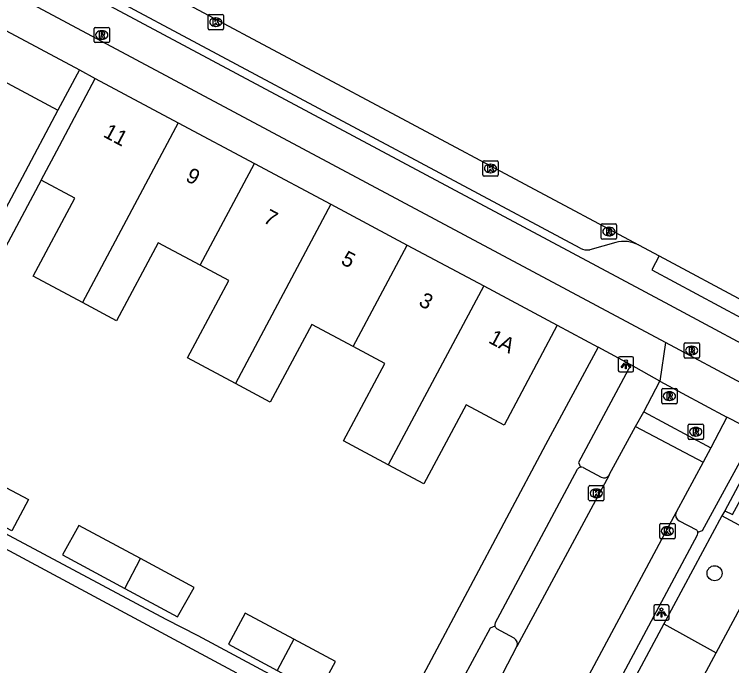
# Model space of a CAD drawing. Extents: x 159265 to 160143, y 383413 to 384319.
# Drawn here: x 159918.36 to 159965.34, y 383873.4 to 383916.03 of the extents above; entities that cross this region are included whole.
import ezdxf

# ---------------------------------------------------------------- set-up
doc = ezdxf.new("R2010")
doc.units = 0
for name, color, linetype in [('IMGEO_Berm_gesloten', 7, 'Continuous'), ('IMGEO_Boom', 7, 'Continuous'), ('IMGEO_Fietspad_gesloten', 7, 'Continuous'), ('IMGEO_Groenvoorziening', 7, 'Continuous'), ('IMGEO_Haag', 7, 'Continuous'), ('IMGEO_Kolk', 7, 'Continuous'), ('IMGEO_Lichtpunt', 7, 'Continuous'), ('IMGEO_Pand', 7, 'Continuous'), ('IMGEO_Pand_nummerreeks', 7, 'Continuous'), ('IMGEO_Parkeervlak_open', 7, 'Continuous'), ('IMGEO_Rijbaan_lokaal_gesloten', 7, 'Continuous'), ('IMGEO_Rijbaan_lokaal_open', 7, 'Continuous'), ('IMGEO_Rioolput', 7, 'Continuous'), ('IMGEO_Voetpad_open', 7, 'Continuous')]:
    doc.layers.add(name, color=color, linetype=linetype)

msp = doc.modelspace()

# ---------------------------------------------------------------- linework, layer by layer
at = {"layer": 'IMGEO_Berm_gesloten'}
msp.add_lwpolyline([(159960.597, 383900.226), (159960.12, 383899.312), (159965.968, 383896.171), (159972.9, 383892.476), (159973.396, 383893.395)], dxfattribs=at)
at = {"layer": 'IMGEO_Boom'}
msp.add_circle((159964.216, 383879.455), 0.489, dxfattribs=at)
at = {"layer": 'IMGEO_Fietspad_gesloten'}
for points in [[(159961.003, 383894.56), (159878.488, 383938.609)], [(160080.53, 383833.461), (160018.359, 383866.492), (159968.689, 383893.037), (159961.28, 383896.996), (159918.588, 383919.812)], [(160089.346, 383826.131), (160041.045, 383851.684), (160016.316, 383865.032), (159966.304, 383891.73), (159961.003, 383894.56)]]:
    msp.add_lwpolyline(points, dxfattribs=at)
at = {"layer": 'IMGEO_Groenvoorziening'}
msp.add_lwpolyline([(159968.151, 383881.346), (159964.698, 383883.204)], dxfattribs=at)
at = {"layer": 'IMGEO_Haag'}
msp.add_lwpolyline([(159964.88, 383883.544), (159965.39, 383883.291), (159967.65, 383887.411), (159982.365, 383879.403), (159983.439, 383874.69)], dxfattribs=at)
at = {"layer": 'IMGEO_Kolk'}
for p, q in [((159931.049, 383915.098), (159931.049, 383915.95)), ((159931.124, 383916.024), (159931.976, 383916.024)), ((159932.05, 383915.95), (159932.05, 383915.098)), ((159931.537, 383915.804), (159931.562, 383915.804)), ((159931.976, 383915.024), (159931.124, 383915.024)), ((159931.56, 383915.244), (159931.535, 383915.244)), ((159949.042, 383905.52), (159949.042, 383906.372)), ((159949.117, 383906.446), (159949.969, 383906.446)), ((159949.53, 383906.226), (159949.555, 383906.226)), ((159950.043, 383906.372), (159950.043, 383905.52)), ((159949.553, 383905.666), (159949.528, 383905.666)), ((159949.969, 383905.446), (159949.117, 383905.446)), ((159955.972, 383884.259), (159955.972, 383885.111)), ((159956.047, 383885.185), (159956.899, 383885.185)), ((159956.46, 383884.965), (159956.485, 383884.965)), ((159956.973, 383885.111), (159956.973, 383884.259)), ((159956.899, 383884.185), (159956.047, 383884.185)), ((159956.483, 383884.405), (159956.458, 383884.405)), ((159960.627, 383881.789), (159960.627, 383882.641)), ((159960.702, 383882.715), (159961.554, 383882.715)), ((159961.628, 383882.641), (159961.628, 383881.789)), ((159961.115, 383882.495), (159961.14, 383882.495)), ((159961.554, 383881.715), (159960.702, 383881.715)), ((159961.138, 383881.935), (159961.113, 383881.935))]:
    msp.add_line(p, q, dxfattribs=at)
for points in [[(159931.049, 383915.098), (159931.049, 383915.95)], [(159931.124, 383916.024), (159931.976, 383916.024)], [(159932.05, 383915.95), (159932.05, 383915.098)], [(159931.37, 383915.724), (159931.493, 383915.724), (159931.493, 383915.573), (159931.623, 383915.724), (159931.787, 383915.724), (159931.641, 383915.573), (159931.794, 383915.324), (159931.642, 383915.324), (159931.557, 383915.488), (159931.493, 383915.421), (159931.493, 383915.324), (159931.37, 383915.324), (159931.37, 383915.724)], [(159931.976, 383915.024), (159931.124, 383915.024)], [(159949.042, 383905.52), (159949.042, 383906.372)], [(159949.117, 383906.446), (159949.969, 383906.446)], [(159949.363, 383906.146), (159949.486, 383906.146), (159949.486, 383905.995), (159949.616, 383906.146), (159949.78, 383906.146), (159949.634, 383905.995), (159949.787, 383905.746), (159949.635, 383905.746), (159949.55, 383905.91), (159949.486, 383905.843), (159949.486, 383905.746), (159949.363, 383905.746), (159949.363, 383906.146)], [(159950.043, 383906.372), (159950.043, 383905.52)], [(159949.969, 383905.446), (159949.117, 383905.446)], [(159955.972, 383884.259), (159955.972, 383885.111)], [(159956.047, 383885.185), (159956.899, 383885.185)], [(159956.293, 383884.885), (159956.416, 383884.885), (159956.416, 383884.734), (159956.546, 383884.885), (159956.71, 383884.885), (159956.564, 383884.734), (159956.717, 383884.485), (159956.565, 383884.485), (159956.48, 383884.649), (159956.416, 383884.582), (159956.416, 383884.485), (159956.293, 383884.485), (159956.293, 383884.885)], [(159956.973, 383885.111), (159956.973, 383884.259)], [(159956.899, 383884.185), (159956.047, 383884.185)], [(159960.627, 383881.789), (159960.627, 383882.641)], [(159960.702, 383882.715), (159961.554, 383882.715)], [(159961.628, 383882.641), (159961.628, 383881.789)], [(159960.948, 383882.415), (159961.071, 383882.415), (159961.071, 383882.264), (159961.201, 383882.415), (159961.365, 383882.415), (159961.219, 383882.264), (159961.372, 383882.015), (159961.22, 383882.015), (159961.135, 383882.179), (159961.071, 383882.112), (159961.071, 383882.015), (159960.948, 383882.015), (159960.948, 383882.415)], [(159961.554, 383881.715), (159960.702, 383881.715)]]:
    msp.add_lwpolyline(points, dxfattribs=at)
for centre, start, end in [((159931.126, 383915.948), 91.552, 178.448), ((159931.126, 383915.948), 91.552, 178.448), ((159931.974, 383915.948), 1.552, 88.448), ((159931.974, 383915.948), 1.552, 88.448), ((159931.126, 383915.1), 181.552, 268.448), ((159931.126, 383915.1), 181.552, 268.448), ((159931.974, 383915.1), 271.552, 358.448), ((159931.974, 383915.1), 271.552, 358.448), ((159949.119, 383906.37), 91.552, 178.448), ((159949.119, 383906.37), 91.552, 178.448), ((159949.967, 383906.37), 1.552, 88.448), ((159949.967, 383906.37), 1.552, 88.448), ((159949.119, 383905.522), 181.552, 268.448), ((159949.119, 383905.522), 181.552, 268.448), ((159949.967, 383905.522), 271.552, 358.448), ((159949.967, 383905.522), 271.552, 358.448), ((159956.049, 383885.109), 91.552, 178.448), ((159956.049, 383885.109), 91.552, 178.448), ((159956.897, 383885.109), 1.552, 88.448), ((159956.897, 383885.109), 1.552, 88.448), ((159956.049, 383884.261), 181.552, 268.448), ((159956.049, 383884.261), 181.552, 268.448), ((159956.897, 383884.261), 271.552, 358.448), ((159956.897, 383884.261), 271.552, 358.448), ((159960.704, 383882.639), 91.552, 178.448), ((159960.704, 383882.639), 91.552, 178.448), ((159961.552, 383882.639), 1.552, 88.448), ((159961.552, 383882.639), 1.552, 88.448), ((159960.704, 383881.791), 181.552, 268.448), ((159960.704, 383881.791), 181.552, 268.448), ((159961.552, 383881.791), 271.552, 358.448), ((159961.552, 383881.791), 271.552, 358.448)]:
    msp.add_arc(centre, 0.0765, start, end, dxfattribs=at)
for centre, major_axis, ratio, start_param, end_param in [((159931.536, 383915.524), (-0.387, 0.002), 0.722429, 4.712389, 7.853982), ((159931.561, 383915.524), (-0.39, 0.002), 0.717154, 1.570796, 4.712389), ((159949.529, 383905.946), (-0.387, 0.002), 0.722429, 4.712389, 7.853982), ((159949.554, 383905.946), (-0.39, 0.002), 0.717154, 1.570796, 4.712389), ((159956.459, 383884.685), (-0.387, 0.002), 0.722429, 4.712389, 7.853982), ((159956.484, 383884.685), (-0.39, 0.002), 0.717154, 1.570796, 4.712389), ((159961.114, 383882.215), (-0.387, 0.002), 0.722429, 4.712389, 7.853982), ((159961.139, 383882.215), (-0.39, 0.002), 0.717154, 1.570796, 4.712389)]:
    msp.add_ellipse(centre, major_axis=major_axis, ratio=ratio, start_param=start_param, end_param=end_param, dxfattribs=at)
at = {"layer": 'IMGEO_Lichtpunt'}
for p, q in [((159957.913, 383893.533), (159957.913, 383892.726)), ((159957.913, 383893.533), (159957.913, 383892.726)), ((159958.815, 383893.628), (159958.007, 383893.628)), ((159958.815, 383893.628), (159958.007, 383893.628)), ((159958.909, 383892.726), (159958.909, 383893.533)), ((159958.909, 383892.726), (159958.909, 383893.533)), ((159958.007, 383892.632), (159958.815, 383892.632)), ((159958.007, 383892.632), (159958.815, 383892.632)), ((159961.144, 383877.376), (159960.336, 383877.376)), ((159961.144, 383877.376), (159960.336, 383877.376)), ((159960.242, 383877.281), (159960.242, 383876.474)), ((159960.242, 383877.281), (159960.242, 383876.474)), ((159961.238, 383876.474), (159961.238, 383877.281)), ((159961.238, 383876.474), (159961.238, 383877.281)), ((159960.336, 383876.38), (159961.144, 383876.38)), ((159960.336, 383876.38), (159961.144, 383876.38))]:
    msp.add_line(p, q, dxfattribs=at)
for points in [[(159958.287, 383893.197), (159958.326, 383893.169), (159958.138, 383892.907), (159958.1, 383892.934), (159958.287, 383893.197)], [(159958.389, 383893.149), (159958.436, 383893.149), (159958.436, 383892.827), (159958.389, 383892.827), (159958.389, 383893.149)], [(159958.499, 383893.169), (159958.537, 383893.196), (159958.724, 383892.934), (159958.685, 383892.906), (159958.499, 383893.169)], [(159960.616, 383876.945), (159960.655, 383876.917), (159960.467, 383876.655), (159960.429, 383876.682), (159960.616, 383876.945)], [(159960.718, 383876.897), (159960.765, 383876.897), (159960.765, 383876.575), (159960.718, 383876.575), (159960.718, 383876.897)], [(159960.828, 383876.917), (159960.866, 383876.944), (159961.053, 383876.682), (159961.014, 383876.654), (159960.828, 383876.917)]]:
    msp.add_lwpolyline(points, dxfattribs=at)
for centre in [(159958.412, 383893.331), (159960.741, 383877.079)]:
    msp.add_circle(centre, 0.0994, dxfattribs=at)
for centre, start, end in [((159958.007, 383893.533), 90, 180), ((159958.007, 383893.533), 90, 180), ((159958.815, 383893.533), 0, 90), ((159958.815, 383893.533), 0, 90), ((159958.007, 383892.726), 180, 270), ((159958.007, 383892.726), 180, 270), ((159958.815, 383892.726), 270, 0), ((159958.815, 383892.726), 270, 360), ((159960.336, 383877.281), 90, 180), ((159960.336, 383877.281), 90, 180), ((159961.144, 383877.281), 0, 90), ((159961.144, 383877.281), 0, 90), ((159960.336, 383876.474), 180, 270), ((159960.336, 383876.474), 180, 270), ((159961.144, 383876.474), 270, 0), ((159961.144, 383876.474), 270, 360)]:
    msp.add_arc(centre, 0.0946, start, end, dxfattribs=at)
at = {"layer": 'IMGEO_Pand'}
for points in [[(159916.381, 383912.34), (159921.21, 383909.763)], [(159920.107, 383905.189), (159921.306, 383907.436), (159923.66, 383911.846)], [(159923.66, 383911.846), (159929.092, 383908.944)], [(159921.21, 383909.763), (159918.86, 383905.351), (159917.62, 383903.025)], [(159929.092, 383908.944), (159922.81, 383897.179)], [(159929.092, 383908.944), (159934.094, 383906.273)], [(159930.537, 383899.612), (159934.094, 383906.273)], [(159934.094, 383906.273), (159939.094, 383903.601)], [(159922.81, 383897.179), (159919.598, 383898.894), (159922.326, 383904.004), (159920.107, 383905.189)], [(159939.094, 383903.601), (159932.832, 383891.872)], [(159939.094, 383903.601), (159944.095, 383900.929)], [(159930.537, 383899.612), (159927.781, 383901.085), (159925.056, 383895.98), (159922.81, 383897.179)], [(159940.552, 383894.291), (159944.095, 383900.929)], [(159944.095, 383900.929), (159949.097, 383898.258)], [(159932.832, 383891.872), (159929.689, 383893.549), (159932.396, 383898.62), (159930.537, 383899.612)], [(159949.097, 383898.258), (159942.845, 383886.547)], [(159949.097, 383898.258), (159953.917, 383895.683)], [(159940.552, 383894.291), (159937.838, 383895.74), (159935.12, 383890.649), (159932.832, 383891.872)], [(159953.917, 383895.683), (159950.429, 383889.149), (159947.942, 383890.477), (159945.179, 383885.301), (159942.845, 383886.547)], [(159942.845, 383886.547), (159940.771, 383887.656), (159939.906, 383888.118), (159942.614, 383893.19), (159940.552, 383894.291)], [(159916.662, 383885.664), (159919.274, 383884.276), (159918.181, 383882.22), (159915.565, 383883.611)], [(159926.626, 383880.408), (159922.59, 383882.582), (159921.518, 383880.652), (159925.586, 383878.461)], [(159964.333, 383874.249), (159968.151, 383881.346)], [(159925.586, 383878.461), (159926.626, 383880.408)], [(159925.586, 383878.461), (159929.035, 383876.603), (159930.139, 383878.515), (159926.626, 383880.408)], [(159936.668, 383875.13), (159933.484, 383876.845), (159932.382, 383874.8), (159935.573, 383873.08)], [(159936.668, 383875.13), (159935.573, 383873.08)], [(159935.573, 383873.08), (159938.284, 383871.62), (159939.387, 383873.665), (159936.668, 383875.13)], [(159948.506, 383844.824), (159964.333, 383874.249)]]:
    msp.add_lwpolyline(points, dxfattribs=at)
at = {"layer": 'IMGEO_Parkeervlak_open'}
for points in [[(159955.407, 383900.729), (159923.72, 383917.674), (159923.321, 383918.129), (159922.778, 383919.75)], [(159957.748, 383901.096), (159956.05, 383900.63)], [(159955.62, 383886.377), (159956.794, 383885.738)], [(159961.889, 383882.877), (159963.024, 383882.291)], [(159960.905, 383876.134), (159964.333, 383874.249)], [(159951.087, 383875.199), (159949.959, 383875.821)]]:
    msp.add_lwpolyline(points, dxfattribs=at)
for centre, radius, start, end in [((159958.299, 383899.138), 2.034, 62.4807, 105.7254), ((159955.873, 383901.618), 1.004, 242.3377, 280.1566), ((159955.511, 383886.046), 0.348, 71.7425, 101.9329), ((159956.975, 383886.092), 0.397, 242.9406, 326.0815), ((159962.124, 383883.272), 0.46, 157.6235, 239.2464), ((159962.892, 383882.09), 0.241, 13.5151, 56.7338), ((159950.134, 383876.079), 0.311, 195.5711, 235.8152), ((159950.846, 383874.809), 0.458, 339.4275, 58.2515)]:
    msp.add_arc(centre, radius, start, end, dxfattribs=at)
at = {"layer": 'IMGEO_Rijbaan_lokaal_gesloten'}
for points in [[(159922.005, 383920.814), (159959.239, 383900.942)], [(159959.239, 383900.942), (159960.597, 383900.226)], [(159960.597, 383900.226), (159966.371, 383897.129), (159973.396, 383893.395)], [(159959.577, 383890.026), (159960.629, 383892.026)], [(159960.629, 383892.026), (159965.013, 383889.674)], [(159959.05, 383889.062), (159959.577, 383890.026)], [(159959.577, 383890.026), (159963.965, 383887.669)], [(159965.013, 383889.674), (159963.965, 383887.669)], [(159959.05, 383889.062), (159963.463, 383886.728)], [(159963.965, 383887.669), (159963.463, 383886.728)]]:
    msp.add_lwpolyline(points, dxfattribs=at)
at = {"layer": 'IMGEO_Rijbaan_lokaal_open'}
for points in [[(159957.304, 383885.87), (159957.341, 383885.939), (159959.05, 383889.062)], [(159963.463, 383886.728), (159961.699, 383883.447)], [(159957.304, 383885.87), (159951.275, 383874.648)], [(159961.699, 383883.447), (159948.161, 383858.208)], [(159949.772, 383871.805), (159951.275, 383874.648)]]:
    msp.add_lwpolyline(points, dxfattribs=at)
at = {"layer": 'IMGEO_Rioolput'}
for p, q in [((159923.58, 383914.256), (159923.58, 383915.108)), ((159923.655, 383915.182), (159924.507, 383915.182)), ((159924.068, 383914.962), (159924.093, 383914.962)), ((159924.581, 383915.108), (159924.581, 383914.256)), ((159924.507, 383914.182), (159923.655, 383914.182)), ((159924.091, 383914.402), (159924.066, 383914.402)), ((159956.871, 383902.318), (159957.723, 383902.318)), ((159956.796, 383901.392), (159956.796, 383902.244)), ((159957.284, 383902.098), (159957.309, 383902.098)), ((159957.797, 383902.244), (159957.797, 383901.392)), ((159957.307, 383901.538), (159957.282, 383901.538)), ((159957.723, 383901.318), (159956.871, 383901.318)), ((159962.221, 383893.607), (159962.221, 383894.459)), ((159962.296, 383894.533), (159963.148, 383894.533)), ((159962.709, 383894.313), (159962.734, 383894.313)), ((159963.222, 383894.459), (159963.222, 383893.607)), ((159963.148, 383893.533), (159962.296, 383893.533)), ((159962.732, 383893.753), (159962.707, 383893.753)), ((159960.76, 383890.62), (159960.76, 383891.472)), ((159960.835, 383891.546), (159961.687, 383891.546)), ((159961.761, 383891.472), (159961.761, 383890.62)), ((159961.248, 383891.326), (159961.273, 383891.326)), ((159961.687, 383890.546), (159960.835, 383890.546)), ((159961.271, 383890.766), (159961.246, 383890.766)), ((159962.487, 383888.289), (159962.487, 383889.141)), ((159962.562, 383889.215), (159963.414, 383889.215)), ((159963.488, 383889.141), (159963.488, 383888.289)), ((159962.975, 383888.995), (159963, 383888.995)), ((159963.414, 383888.215), (159962.562, 383888.215)), ((159962.998, 383888.435), (159962.973, 383888.435))]:
    msp.add_line(p, q, dxfattribs=at)
for points in [[(159923.58, 383914.256), (159923.58, 383915.108)], [(159923.655, 383915.182), (159924.507, 383915.182)], [(159924.581, 383915.108), (159924.581, 383914.256)], [(159924.169, 383914.88), (159923.917, 383914.882), (159923.917, 383914.482)], [(159923.917, 383914.482), (159924.041, 383914.482), (159924.041, 383914.644), (159924.052, 383914.644)], [(159924.095, 383914.801), (159924.041, 383914.801), (159924.041, 383914.72)], [(159924.041, 383914.72), (159924.093, 383914.72)], [(159924.099, 383914.615), (159924.17, 383914.482), (159924.31, 383914.482), (159924.245, 383914.608)], [(159924.507, 383914.182), (159923.655, 383914.182)], [(159956.871, 383902.318), (159957.723, 383902.318)], [(159956.796, 383901.392), (159956.796, 383902.244)], [(159957.385, 383902.016), (159957.133, 383902.018), (159957.133, 383901.618)], [(159957.311, 383901.937), (159957.257, 383901.937), (159957.257, 383901.856)], [(159957.257, 383901.856), (159957.309, 383901.856)], [(159957.797, 383902.244), (159957.797, 383901.392)], [(159957.133, 383901.618), (159957.257, 383901.618), (159957.257, 383901.78), (159957.268, 383901.78)], [(159957.315, 383901.751), (159957.386, 383901.618), (159957.526, 383901.618), (159957.461, 383901.744)], [(159957.723, 383901.318), (159956.871, 383901.318)], [(159962.221, 383893.607), (159962.221, 383894.459)], [(159962.296, 383894.533), (159963.148, 383894.533)], [(159963.222, 383894.459), (159963.222, 383893.607)], [(159962.81, 383894.231), (159962.558, 383894.233), (159962.558, 383893.833)], [(159962.558, 383893.833), (159962.682, 383893.833), (159962.682, 383893.995), (159962.693, 383893.995)], [(159962.736, 383894.152), (159962.682, 383894.152), (159962.682, 383894.071)], [(159962.682, 383894.071), (159962.734, 383894.071)], [(159962.74, 383893.966), (159962.811, 383893.833), (159962.951, 383893.833), (159962.886, 383893.959)], [(159963.148, 383893.533), (159962.296, 383893.533)], [(159960.76, 383890.62), (159960.76, 383891.472)], [(159960.835, 383891.546), (159961.687, 383891.546)], [(159961.761, 383891.472), (159961.761, 383890.62)], [(159961.349, 383891.244), (159961.097, 383891.246), (159961.097, 383890.846)], [(159961.097, 383890.846), (159961.221, 383890.846), (159961.221, 383891.008), (159961.232, 383891.008)], [(159961.275, 383891.165), (159961.221, 383891.165), (159961.221, 383891.084)], [(159961.221, 383891.084), (159961.273, 383891.084)], [(159961.687, 383890.546), (159960.835, 383890.546)], [(159961.279, 383890.979), (159961.35, 383890.846), (159961.49, 383890.846), (159961.425, 383890.972)], [(159962.487, 383888.289), (159962.487, 383889.141)], [(159962.562, 383889.215), (159963.414, 383889.215)], [(159963.488, 383889.141), (159963.488, 383888.289)], [(159963.076, 383888.913), (159962.824, 383888.915), (159962.824, 383888.515)], [(159962.824, 383888.515), (159962.948, 383888.515), (159962.948, 383888.677), (159962.959, 383888.677)], [(159963.002, 383888.834), (159962.948, 383888.834), (159962.948, 383888.753)], [(159962.948, 383888.753), (159963, 383888.753)], [(159963.006, 383888.648), (159963.077, 383888.515), (159963.217, 383888.515), (159963.152, 383888.641)], [(159963.414, 383888.215), (159962.562, 383888.215)]]:
    msp.add_lwpolyline(points, dxfattribs=at)
for centre, radius, start, end in [((159923.657, 383915.106), 0.0765, 91.552, 178.448), ((159923.657, 383915.106), 0.0765, 91.552, 178.448), ((159924.505, 383915.106), 0.0765, 1.552, 88.448), ((159924.505, 383915.106), 0.0765, 1.552, 88.448), ((159924.051, 383914.591), 0.0533, 26.0293, 88.6989), ((159924.077, 383914.909), 0.19, 274.7715, 282.9687), ((159924.101, 383914.705), 0.0964, 77.0061, 93.1865), ((159924.115, 383914.762), 0.0378, 276.6634, 79.6772), ((159924.168, 383914.77), 0.109, 350.3612, 89.416), ((159924.166, 383914.77), 0.112, 277.5842, 350.9817), ((159924.15, 383914.555), 0.108, 29.5134, 73.7905), ((159923.657, 383914.258), 0.0765, 181.552, 268.448), ((159923.657, 383914.258), 0.0765, 181.552, 268.448), ((159924.505, 383914.258), 0.0765, 271.552, 358.448), ((159924.505, 383914.258), 0.0765, 271.552, 358.448), ((159956.873, 383902.242), 0.0765, 91.552, 178.448), ((159956.873, 383902.242), 0.0765, 91.552, 178.448), ((159957.721, 383902.242), 0.0765, 1.552, 88.448), ((159957.721, 383902.242), 0.0765, 1.552, 88.448), ((159957.293, 383902.045), 0.19, 274.7715, 282.9687), ((159957.317, 383901.841), 0.0964, 77.0061, 93.1865), ((159957.331, 383901.898), 0.0378, 276.6634, 79.6772), ((159957.384, 383901.906), 0.109, 350.3612, 89.416), ((159957.382, 383901.906), 0.112, 277.5842, 350.9817), ((159957.366, 383901.691), 0.108, 29.5134, 73.7905), ((159956.873, 383901.394), 0.0765, 181.552, 268.448), ((159956.873, 383901.394), 0.0765, 181.552, 268.448), ((159957.267, 383901.727), 0.0533, 26.0293, 88.6989), ((159957.721, 383901.394), 0.0765, 271.552, 358.448), ((159957.721, 383901.394), 0.0765, 271.552, 358.448), ((159962.298, 383894.457), 0.0765, 91.552, 178.448), ((159962.298, 383894.457), 0.0765, 91.552, 178.448), ((159963.146, 383894.457), 0.0765, 1.552, 88.448), ((159963.146, 383894.457), 0.0765, 1.552, 88.448), ((159962.692, 383893.942), 0.0533, 26.0293, 88.6989), ((159962.718, 383894.26), 0.19, 274.7715, 282.9687), ((159962.742, 383894.056), 0.0964, 77.0061, 93.1865), ((159962.756, 383894.113), 0.0378, 276.6634, 79.6772), ((159962.809, 383894.121), 0.109, 350.3612, 89.416), ((159962.807, 383894.121), 0.112, 277.5842, 350.9817), ((159962.791, 383893.906), 0.108, 29.5134, 73.7905), ((159962.298, 383893.609), 0.0765, 181.552, 268.448), ((159962.298, 383893.609), 0.0765, 181.552, 268.448), ((159963.146, 383893.609), 0.0765, 271.552, 358.448), ((159963.146, 383893.609), 0.0765, 271.552, 358.448), ((159960.837, 383891.47), 0.0765, 91.552, 178.448), ((159960.837, 383891.47), 0.0765, 91.552, 178.448), ((159961.685, 383891.47), 0.0765, 1.552, 88.448), ((159961.685, 383891.47), 0.0765, 1.552, 88.448), ((159961.231, 383890.955), 0.0533, 26.0293, 88.6989), ((159961.257, 383891.273), 0.19, 274.7715, 282.9687), ((159961.281, 383891.069), 0.0964, 77.0061, 93.1865), ((159961.295, 383891.126), 0.0378, 276.6634, 79.6772), ((159961.348, 383891.134), 0.109, 350.3612, 89.416), ((159961.346, 383891.134), 0.112, 277.5842, 350.9817), ((159961.33, 383890.919), 0.108, 29.5134, 73.7905), ((159960.837, 383890.622), 0.0765, 181.552, 268.448), ((159960.837, 383890.622), 0.0765, 181.552, 268.448), ((159961.685, 383890.622), 0.0765, 271.552, 358.448), ((159961.685, 383890.622), 0.0765, 271.552, 358.448), ((159962.564, 383889.139), 0.0765, 91.552, 178.448), ((159962.564, 383889.139), 0.0765, 91.552, 178.448), ((159963.412, 383889.139), 0.0765, 1.552, 88.448), ((159963.412, 383889.139), 0.0765, 1.552, 88.448), ((159962.958, 383888.624), 0.0533, 26.0293, 88.6989), ((159962.984, 383888.942), 0.19, 274.7715, 282.9687), ((159963.008, 383888.738), 0.0964, 77.0061, 93.1865), ((159963.022, 383888.795), 0.0378, 276.6634, 79.6772), ((159963.075, 383888.803), 0.109, 350.3612, 89.416), ((159963.073, 383888.803), 0.112, 277.5842, 350.9817), ((159963.057, 383888.588), 0.108, 29.5134, 73.7905), ((159962.564, 383888.291), 0.0765, 181.552, 268.448), ((159962.564, 383888.291), 0.0765, 181.552, 268.448), ((159963.412, 383888.291), 0.0765, 271.552, 358.448), ((159963.412, 383888.291), 0.0765, 271.552, 358.448)]:
    msp.add_arc(centre, radius, start, end, dxfattribs=at)
for centre, major_axis, ratio, start_param, end_param in [((159924.067, 383914.682), (-0.387, 0.002), 0.722429, 4.712389, 7.853982), ((159924.092, 383914.682), (-0.39, 0.002), 0.717154, 1.570796, 4.712389), ((159957.283, 383901.818), (-0.387, 0.002), 0.722429, 4.712389, 7.853982), ((159957.308, 383901.818), (-0.39, 0.002), 0.717154, 1.570796, 4.712389), ((159962.708, 383894.033), (-0.387, 0.002), 0.722429, 4.712389, 7.853982), ((159962.733, 383894.033), (-0.39, 0.002), 0.717154, 1.570796, 4.712389), ((159961.247, 383891.046), (-0.387, 0.002), 0.722429, 4.712389, 7.853982), ((159961.272, 383891.046), (-0.39, 0.002), 0.717154, 1.570796, 4.712389), ((159962.974, 383888.715), (-0.387, 0.002), 0.722429, 4.712389, 7.853982), ((159962.999, 383888.715), (-0.39, 0.002), 0.717154, 1.570796, 4.712389)]:
    msp.add_ellipse(centre, major_axis=major_axis, ratio=ratio, start_param=start_param, end_param=end_param, dxfattribs=at)
at = {"layer": 'IMGEO_Voetpad_open'}
for points in [[(159892.341, 383928.581), (159922.62, 383912.402)], [(159922.62, 383912.402), (159921.21, 383909.763)], [(159922.62, 383912.402), (159923.66, 383911.846)], [(159920.107, 383905.189), (159909.978, 383886.201), (159928.271, 383876.443), (159930.374, 383875.385), (159935.367, 383872.695), (159939.154, 383870.655), (159942.937, 383868.647)], [(159953.917, 383895.683), (159956.605, 383894.247)], [(159961.003, 383894.56), (159960.629, 383892.026)], [(159956.605, 383894.247), (159953.134, 383887.858), (159942.937, 383868.647)], [(159958.744, 383893.095), (159956.605, 383894.247)], [(159958.744, 383893.095), (159955.298, 383886.696), (159955.439, 383886.387)], [(159960.629, 383892.026), (159958.744, 383893.095)], [(159966.936, 383888.689), (159965.013, 383889.674)], [(159963.126, 383882.146), (159963.428, 383882.243), (159966.936, 383888.689)], [(159967.484, 383888.397), (159964.88, 383883.544)], [(159949.842, 383876.189), (159955.251, 383886.271)], [(159932.921, 383872.903), (159909.548, 383885.447), (159904.065, 383875.23), (159927.395, 383862.71)], [(159964.88, 383883.544), (159964.704, 383883.215), (159964.698, 383883.204)], [(159964.698, 383883.204), (159960.905, 383876.134)], [(159934.991, 383829.423), (159963.101, 383881.967)], [(159960.905, 383876.134), (159945.085, 383846.649)], [(159949.834, 383875.995), (159949.52, 383875.853), (159947.755, 383872.578), (159947.849, 383872.28)]]:
    msp.add_lwpolyline(points, dxfattribs=at)
for centre, radius, start, end in [((159955.51, 383886.062), 0.333, 102.2881, 141.0629), ((159962.893, 383882.087), 0.24, 329.9128, 14.1857), ((159950.144, 383876.079), 0.321, 160.0392, 195.2381)]:
    msp.add_arc(centre, radius, start, end, dxfattribs=at)

# ---------------------------------------------------------------- texts
at = {"layer": 'IMGEO_Pand_nummerreeks'}
for s, p in [('11', (159924.114, 383908.056)), ('9', (159929.506, 383905.173)), ('7', (159934.595, 383902.454)), ('5', (159939.683, 383899.735)), ('3', (159944.772, 383897.016)), ('1A', (159949.342, 383894.576))]:
    msp.add_text(s, height=1, rotation=331.885, dxfattribs=at).set_placement(p)

doc.saveas('drawing.dxf')
